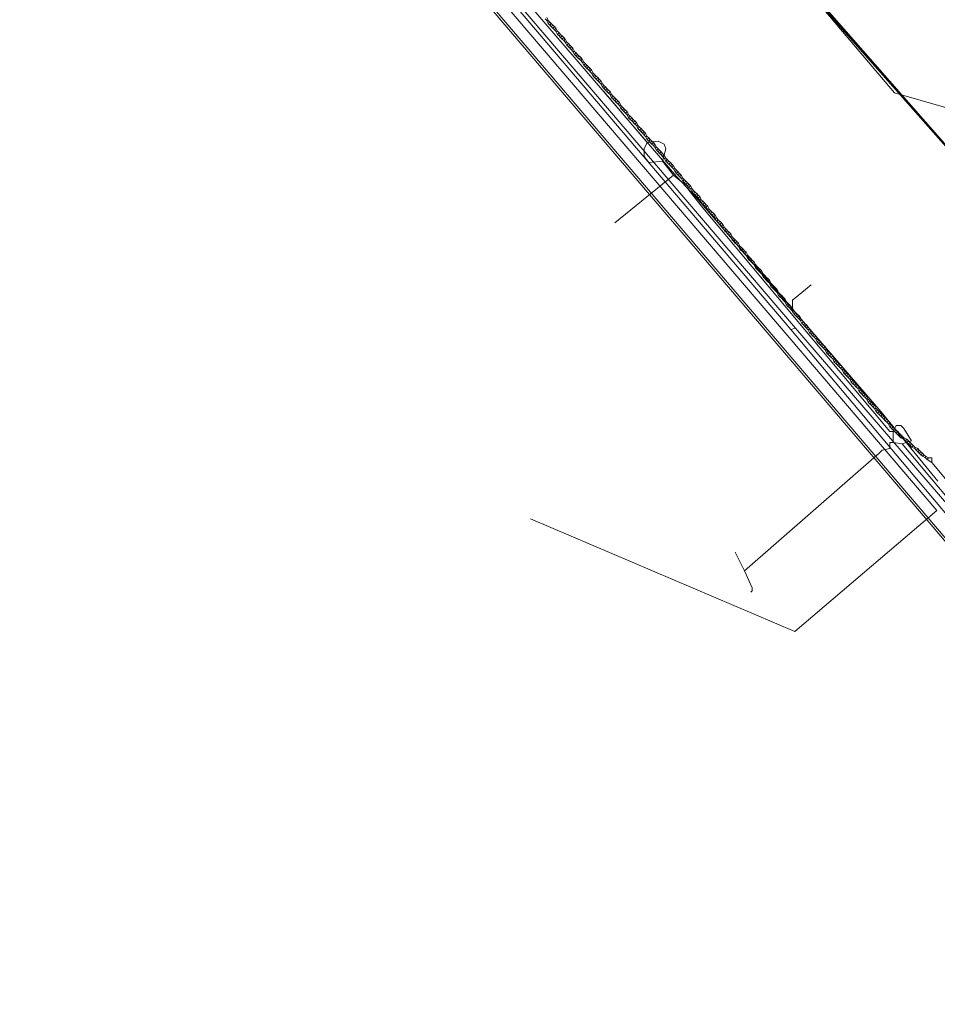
# Model space of a CAD drawing. Header units: metres. Extents: x 92810 to 93633, y 464687 to 465459.
# Tile 264 of 325: x 93338 to 93381, y 465331 to 465376. Entities that reach past the tile are written whole.
import ezdxf
from ezdxf.lldxf.tags import DXFTag

# ---------------------------------------------------------------- set-up
doc = ezdxf.new("R2010")
doc.units = ezdxf.units.M
for name, color, linetype, lineweight, transparency in [('B-OI-KL-DATA_BT NEDERLAND-G', 90, 'SI_B_DATA_BT_NEDERLAND', 18, 0.4), ('B-OI-KL-DATA_KPN-G', 90, 'SI_B_DATA_KPN', 18, 0.4), ('B-OI-KL-DATA_ZIGGO BV-G', 90, 'SI_B_DATA_ZIGGO', 18, 0.4), ('B-OI-KL-ET_LS_LIANDER-G', 190, 'SI_B_ET_LS_LIANDER', 18, 0.4), ('B-OI-KL-ET_MS_LIANDER-G', 130, 'SI_B_ET_MS_LIANDER', 18, 0.4), ('B-OI-KL-GAS_LD_LIANDER-G', 30, 'SI_B_GAS_LD_LIANDER', 18, 0.4), ('B-WE-KL-DATA-G', 90, 'KL-DATA-N', 18, 0.4), ('V-WE-KL-WARMTENET-G', 80, 'KL-WARMTENET-V', 18, 0.3)]:
    doc.layers.add(name, color=color, linetype=linetype, lineweight=lineweight, transparency=transparency)
doc.styles.get("Standard").update_dxf_attribs({"font": 'isocp.shx'})
tags = doc.linetypes.add('KL-DATA-N', pattern='A,4,-1,[101,NLCS.SHX,S=0.5,R=0,X=0,Y=0],-1,4,-1,["D",Standard,S=1,R=0,X=-0.25,Y=-0.5],-1.5', length=12.5).pattern_tags.tags
tags[18] = DXFTag(74, 10)
tags = doc.linetypes.add('KL-WARMTENET-V', pattern='A,3.5,[24,NLCS.SHX,S=0.5,R=0,X=0,Y=0],3.5,-1.5,["WN",Standard,S=1,R=0,X=-0.3,Y=-0.5],-3', length=11.5).pattern_tags.tags
tags[14] = DXFTag(74, 10)
doc.linetypes.add('SI_B_DATA_BT_NEDERLAND', pattern='A,5,-2,["BTN",Standard,S=1.5,R=0,X=-0.51,Y=-0.75],-7', length=14)
doc.linetypes.add('SI_B_DATA_KPN', pattern='A,5,-2,["KPN",Standard,S=1.5,R=0,X=-0.51,Y=-0.75],-8', length=15)
doc.linetypes.add('SI_B_DATA_ZIGGO', pattern='A,5,-2,["ZIGGO",Standard,S=1.5,R=0,X=-0.51,Y=-0.75],-9', length=16)
doc.linetypes.add('SI_B_ET_LS_LIANDER', pattern='A,5,-2,["LI-LS",Standard,S=1.5,R=0,X=-0.51,Y=-0.75],-10', length=17)
doc.linetypes.add('SI_B_ET_MS_LIANDER', pattern='A,5,-2,["LI-MS",Standard,S=1.5,R=0,X=-0.51,Y=-0.75],-10', length=17)
doc.linetypes.add('SI_B_GAS_LD_LIANDER', pattern='A,5,-2,["LI-G-LD",Standard,S=1.5,R=0,X=-0.51,Y=-0.75],-11', length=18)

msp = doc.modelspace()

# ---------------------------------------------------------------- linework, layer by layer
at = {"layer": 'B-OI-KL-DATA_BT NEDERLAND-G', "flags": 128}
msp.add_lwpolyline([(93329.159, 465432.2), (93347.8, 465409.3), (93378.81, 465372.69), (93383.75, 465371.27)], dxfattribs=at)
at = {"layer": 'B-OI-KL-DATA_KPN-G', "flags": 128}
for points in [[(93382.464, 465368.821), (93363.179, 465390.821), (93362.321, 465391.893), (93328.536, 465431.607)], [(93320.107, 465425.679), (93336.321, 465406.607), (93343.607, 465398.179), (93368.75, 465368.821), (93369.679, 465367.821), (93378.179, 465357.964), (93380.821, 465354.75)]]:
    msp.add_lwpolyline(points, dxfattribs=at)
at = {"layer": 'B-OI-KL-DATA_ZIGGO BV-G', "flags": 128}
for points in [[(93380.768, 465353.385), (93335.705, 465406.216)], [(93380.768, 465353.385), (93374.21, 465347.792)], [(93374.21, 465347.792), (93362, 465353)]]:
    msp.add_lwpolyline(points, dxfattribs=at)
at = {"layer": 'B-OI-KL-ET_LS_LIANDER-G'}
for p, q in [((93358.607, 465379.893), (93374.036, 465361.75)), ((93358.75, 465379.964), (93374.25, 465361.821)), ((93374.964, 465363.821), (93374.107, 465363.107)), ((93374.107, 465363.107), (93374.107, 465362.536)), ((93374.25, 465361.821), (93374.036, 465361.75)), ((93374.036, 465361.75), (93383.821, 465350.107)), ((93384.679, 465349.679), (93374.25, 465361.821))]:
    msp.add_line(p, q, dxfattribs=at)
at = {"layer": 'B-OI-KL-ET_MS_LIANDER-G', "flags": 128}
for points in [[(93362.679, 465376.107), (93362.75, 465376.036)], [(93362.75, 465376.179), (93362.821, 465376.036)], [(93362.75, 465376.036), (93362.821, 465376.036)], [(93362.75, 465376.036), (93362.821, 465375.893)], [(93362.821, 465376.036), (93362.893, 465375.964)], [(93362.893, 465375.964), (93362.821, 465375.893)], [(93362.821, 465375.893), (93362.893, 465375.821)], [(93362.893, 465375.964), (93362.964, 465375.893)], [(93362.964, 465375.893), (93362.893, 465375.821)], [(93362.893, 465375.821), (93362.964, 465375.75)], [(93362.964, 465375.893), (93363.036, 465375.821)], [(93363.036, 465375.821), (93362.964, 465375.75)], [(93362.964, 465375.75), (93363.036, 465375.679)], [(93363.036, 465375.821), (93363.107, 465375.75)], [(93363.107, 465375.75), (93363.036, 465375.679)], [(93363.036, 465375.679), (93363.107, 465375.607)], [(93363.107, 465375.75), (93363.179, 465375.679)], [(93363.179, 465375.679), (93363.107, 465375.607)], [(93363.107, 465375.607), (93363.179, 465375.536)], [(93363.179, 465375.679), (93363.25, 465375.536)], [(93363.179, 465375.536), (93363.25, 465375.536)], [(93363.179, 465375.536), (93363.25, 465375.393)], [(93363.25, 465375.536), (93363.321, 465375.464)], [(93363.321, 465375.464), (93363.25, 465375.393)], [(93363.25, 465375.393), (93363.321, 465375.321)], [(93363.321, 465375.464), (93363.393, 465375.393)], [(93363.393, 465375.393), (93363.321, 465375.321)], [(93363.321, 465375.321), (93363.393, 465375.25)], [(93363.393, 465375.393), (93363.464, 465375.321)], [(93363.464, 465375.321), (93363.393, 465375.25)], [(93363.393, 465375.25), (93363.464, 465375.179)], [(93363.464, 465375.321), (93363.536, 465375.25)], [(93363.536, 465375.25), (93363.464, 465375.179)], [(93363.464, 465375.179), (93363.536, 465375.107)], [(93363.536, 465375.25), (93363.607, 465375.179)], [(93363.607, 465375.179), (93363.536, 465375.107)], [(93363.536, 465375.107), (93363.607, 465375.036)], [(93363.607, 465375.179), (93363.679, 465375.036)], [(93363.607, 465375.036), (93363.679, 465375.036)], [(93363.607, 465375.036), (93363.679, 465374.893)], [(93363.679, 465375.036), (93363.75, 465374.964)], [(93363.75, 465374.964), (93363.679, 465374.893)], [(93363.679, 465374.893), (93363.821, 465374.75)], [(93363.75, 465374.964), (93363.821, 465374.893)], [(93363.821, 465374.893), (93363.75, 465374.821)], [(93363.821, 465374.893), (93363.893, 465374.821)], [(93363.893, 465374.821), (93363.821, 465374.75)], [(93363.821, 465374.75), (93363.893, 465374.679)], [(93363.893, 465374.821), (93363.964, 465374.75)], [(93363.964, 465374.75), (93363.893, 465374.679)], [(93363.893, 465374.679), (93363.964, 465374.607)], [(93363.964, 465374.75), (93364.036, 465374.607)], [(93363.964, 465374.607), (93364.036, 465374.607)], [(93363.964, 465374.607), (93364.036, 465374.464)], [(93364.036, 465374.607), (93364.107, 465374.536)], [(93364.107, 465374.536), (93364.036, 465374.464)], [(93364.036, 465374.464), (93364.107, 465374.393)], [(93364.107, 465374.536), (93364.179, 465374.464)], [(93364.179, 465374.464), (93364.107, 465374.393)], [(93364.107, 465374.393), (93364.179, 465374.321)], [(93364.179, 465374.464), (93364.321, 465374.321)], [(93364.25, 465374.393), (93364.179, 465374.321)], [(93364.179, 465374.321), (93364.321, 465374.179)], [(93364.321, 465374.321), (93364.25, 465374.25)], [(93364.321, 465374.321), (93364.393, 465374.25)], [(93364.393, 465374.25), (93364.321, 465374.179)], [(93364.321, 465374.179), (93364.393, 465374.107)], [(93364.393, 465374.25), (93364.464, 465374.107)], [(93364.393, 465374.107), (93364.464, 465374.107)], [(93364.393, 465374.107), (93364.464, 465373.964)], [(93364.464, 465374.107), (93364.536, 465374.036)], [(93364.536, 465374.036), (93364.464, 465373.964)], [(93364.464, 465373.964), (93364.536, 465373.893)], [(93364.536, 465374.036), (93364.607, 465373.964)], [(93364.607, 465373.964), (93364.536, 465373.893)], [(93364.536, 465373.893), (93364.607, 465373.821)], [(93364.607, 465373.964), (93364.679, 465373.893)], [(93364.679, 465373.893), (93364.607, 465373.821)], [(93364.607, 465373.821), (93364.679, 465373.75)], [(93364.679, 465373.893), (93364.821, 465373.75)], [(93364.75, 465373.821), (93364.679, 465373.75)], [(93364.679, 465373.75), (93364.821, 465373.607)], [(93364.821, 465373.75), (93364.75, 465373.679)], [(93364.821, 465373.75), (93364.893, 465373.607)], [(93364.821, 465373.607), (93364.893, 465373.607)], [(93364.821, 465373.607), (93364.893, 465373.464)], [(93364.893, 465373.607), (93364.964, 465373.536)], [(93364.964, 465373.536), (93364.893, 465373.464)], [(93364.893, 465373.464), (93364.964, 465373.393)], [(93364.964, 465373.536), (93365.036, 465373.464)], [(93365.036, 465373.464), (93364.964, 465373.393)], [(93364.964, 465373.393), (93365.036, 465373.321)], [(93365.036, 465373.464), (93365.107, 465373.393)], [(93365.107, 465373.393), (93365.036, 465373.321)], [(93365.036, 465373.321), (93365.107, 465373.25)], [(93365.107, 465373.393), (93365.179, 465373.321)], [(93365.179, 465373.321), (93365.107, 465373.25)], [(93365.179, 465373.321), (93365.25, 465373.25)], [(93365.107, 465373.25), (93365.179, 465373.179)], [(93365.25, 465373.25), (93365.179, 465373.179)], [(93365.179, 465373.179), (93365.25, 465373.107)], [(93365.25, 465373.25), (93365.321, 465373.107)], [(93365.25, 465373.107), (93365.321, 465373.107)], [(93365.25, 465373.107), (93365.321, 465372.964)], [(93365.321, 465373.107), (93365.393, 465373.036)], [(93365.393, 465373.036), (93365.321, 465372.964)], [(93365.321, 465372.964), (93365.393, 465372.893)], [(93365.393, 465373.036), (93365.464, 465372.964)], [(93365.464, 465372.964), (93365.393, 465372.893)], [(93365.393, 465372.893), (93365.464, 465372.821)], [(93365.464, 465372.964), (93365.536, 465372.893)], [(93365.536, 465372.893), (93365.464, 465372.821)], [(93365.464, 465372.821), (93365.536, 465372.75)], [(93365.536, 465372.893), (93365.607, 465372.821)], [(93365.607, 465372.821), (93365.536, 465372.75)], [(93365.607, 465372.821), (93365.679, 465372.75)], [(93365.536, 465372.75), (93365.607, 465372.679)], [(93365.679, 465372.75), (93365.607, 465372.679)], [(93365.607, 465372.679), (93365.679, 465372.607)], [(93365.679, 465372.75), (93365.75, 465372.607)], [(93365.679, 465372.607), (93365.75, 465372.607)], [(93365.679, 465372.607), (93365.75, 465372.464)], [(93365.75, 465372.607), (93365.821, 465372.536)], [(93365.821, 465372.536), (93365.75, 465372.464)], [(93365.75, 465372.464), (93365.821, 465372.393)], [(93365.821, 465372.536), (93365.893, 465372.464)], [(93365.893, 465372.464), (93365.821, 465372.393)], [(93365.821, 465372.393), (93365.893, 465372.321)], [(93365.893, 465372.464), (93365.964, 465372.393)], [(93365.964, 465372.393), (93365.893, 465372.321)], [(93365.964, 465372.393), (93366.036, 465372.321)], [(93365.893, 465372.321), (93365.964, 465372.25)], [(93366.036, 465372.321), (93365.964, 465372.25)], [(93365.964, 465372.25), (93366.036, 465372.179)], [(93366.036, 465372.321), (93366.107, 465372.25)], [(93366.107, 465372.25), (93366.036, 465372.179)], [(93366.036, 465372.179), (93366.107, 465372.107)], [(93366.107, 465372.25), (93366.179, 465372.107)], [(93366.107, 465372.107), (93366.179, 465372.107)], [(93366.107, 465372.107), (93366.179, 465371.964)], [(93366.179, 465372.107), (93366.25, 465372.036)], [(93366.25, 465372.036), (93366.179, 465371.964)], [(93366.179, 465371.964), (93366.321, 465371.821)], [(93366.25, 465372.036), (93366.321, 465371.964)], [(93366.321, 465371.964), (93366.25, 465371.893)], [(93366.321, 465371.964), (93366.393, 465371.893)], [(93366.393, 465371.893), (93366.321, 465371.821)], [(93366.393, 465371.893), (93366.464, 465371.821)], [(93366.321, 465371.821), (93366.393, 465371.75)], [(93366.464, 465371.821), (93366.393, 465371.75)], [(93366.393, 465371.75), (93366.464, 465371.679)], [(93366.464, 465371.821), (93366.536, 465371.679)], [(93366.464, 465371.679), (93366.536, 465371.679)], [(93366.464, 465371.679), (93366.536, 465371.536)], [(93366.536, 465371.679), (93366.607, 465371.607)], [(93366.607, 465371.607), (93366.536, 465371.536)], [(93366.536, 465371.536), (93366.607, 465371.464)], [(93366.607, 465371.607), (93366.679, 465371.536)], [(93366.679, 465371.536), (93366.607, 465371.464)], [(93366.607, 465371.464), (93366.679, 465371.393)], [(93366.679, 465371.536), (93366.75, 465371.464)], [(93366.75, 465371.464), (93366.679, 465371.393)], [(93366.75, 465371.464), (93366.821, 465371.393)], [(93366.679, 465371.393), (93366.821, 465371.25)], [(93366.821, 465371.393), (93366.75, 465371.321)], [(93366.821, 465371.393), (93366.893, 465371.321)], [(93366.893, 465371.321), (93366.821, 465371.25)], [(93366.821, 465371.25), (93366.893, 465371.179)], [(93366.893, 465371.321), (93366.964, 465371.179)], [(93366.893, 465371.179), (93366.964, 465371.179)], [(93366.893, 465371.179), (93366.964, 465371.036)], [(93366.964, 465371.179), (93367.036, 465371.107)], [(93367.036, 465371.107), (93366.964, 465371.036)], [(93366.964, 465371.036), (93367.036, 465370.964)], [(93367.036, 465371.107), (93367.107, 465371.036)], [(93367.107, 465371.036), (93367.036, 465370.964)], [(93367.107, 465371.036), (93367.179, 465370.964)], [(93367.036, 465370.964), (93367.107, 465370.893)], [(93367.179, 465370.964), (93367.107, 465370.893)], [(93367.107, 465370.893), (93367.179, 465370.821)], [(93367.179, 465370.964), (93367.321, 465370.821)], [(93367.25, 465370.893), (93367.179, 465370.821)], [(93367.179, 465370.821), (93367.321, 465370.679)], [(93367.321, 465370.821), (93367.25, 465370.75)], [(93367.321, 465370.821), (93367.393, 465370.679)], [(93367.321, 465370.679), (93367.393, 465370.679)], [(93367.321, 465370.679), (93367.393, 465370.536)], [(93367.393, 465370.679), (93367.464, 465370.607)], [(93367.464, 465370.607), (93367.393, 465370.536)], [(93367.393, 465370.536), (93367.464, 465370.464)], [(93367.464, 465370.607), (93367.536, 465370.536)], [(93367.536, 465370.536), (93367.464, 465370.464)], [(93367.536, 465370.536), (93367.607, 465370.464)], [(93367.464, 465370.464), (93367.536, 465370.393)], [(93367.607, 465370.464), (93367.536, 465370.393)], [(93367.536, 465370.393), (93367.607, 465370.321)], [(93367.607, 465370.464), (93367.679, 465370.393)], [(93367.679, 465370.393), (93367.607, 465370.321)], [(93367.607, 465370.321), (93367.679, 465370.25)], [(93367.679, 465370.393), (93367.75, 465370.321)], [(93367.75, 465370.321), (93367.679, 465370.25)], [(93367.679, 465370.25), (93367.75, 465370.179)], [(93367.75, 465370.321), (93367.821, 465370.179)], [(93367.75, 465370.179), (93367.821, 465370.179)], [(93367.75, 465370.179), (93367.821, 465370.036)], [(93367.821, 465370.179), (93367.893, 465370.107)], [(93367.893, 465370.107), (93367.821, 465370.036)], [(93367.893, 465370.107), (93367.964, 465370.036)], [(93367.821, 465370.036), (93367.893, 465369.964)], [(93367.964, 465370.036), (93367.893, 465369.964)], [(93367.893, 465369.964), (93367.964, 465369.893)], [(93367.964, 465370.036), (93368.036, 465369.964)], [(93368.036, 465369.964), (93367.964, 465369.893)], [(93367.964, 465369.893), (93368.036, 465369.821)], [(93368.036, 465369.964), (93368.107, 465369.893)], [(93368.107, 465369.893), (93368.036, 465369.821)], [(93368.036, 465369.821), (93368.107, 465369.75)], [(93368.107, 465369.893), (93368.179, 465369.821)], [(93368.179, 465369.821), (93368.107, 465369.75)], [(93368.107, 465369.75), (93368.179, 465369.679)], [(93368.179, 465369.821), (93368.25, 465369.679)], [(93368.179, 465369.679), (93368.25, 465369.679)], [(93368.179, 465369.679), (93368.25, 465369.536)], [(93368.25, 465369.679), (93368.321, 465369.607)], [(93368.321, 465369.607), (93368.25, 465369.536)], [(93368.25, 465369.536), (93368.321, 465369.464)], [(93368.321, 465369.607), (93368.393, 465369.536)], [(93368.393, 465369.536), (93368.321, 465369.464)], [(93368.321, 465369.464), (93368.393, 465369.393)], [(93368.393, 465369.536), (93368.464, 465369.464)], [(93368.464, 465369.464), (93368.393, 465369.393)], [(93368.393, 465369.393), (93368.464, 465369.321)], [(93368.464, 465369.464), (93368.536, 465369.393)], [(93368.536, 465369.393), (93368.464, 465369.321)], [(93368.464, 465369.321), (93368.536, 465369.25)], [(93368.536, 465369.393), (93368.607, 465369.321)], [(93368.607, 465369.321), (93368.536, 465369.25)], [(93368.536, 465369.25), (93368.607, 465369.179)], [(93368.607, 465369.321), (93368.679, 465369.179)], [(93368.607, 465369.179), (93368.679, 465369.179)], [(93368.607, 465369.179), (93368.679, 465369.036)], [(93368.679, 465369.179), (93368.821, 465369.036)], [(93368.75, 465369.107), (93368.679, 465369.036)], [(93368.679, 465369.036), (93368.75, 465368.964)], [(93368.821, 465369.036), (93368.75, 465368.964)], [(93368.75, 465368.964), (93368.821, 465368.893)], [(93368.821, 465369.036), (93368.893, 465368.964)], [(93368.893, 465368.964), (93368.821, 465368.893)], [(93368.821, 465368.893), (93368.893, 465368.821)], [(93368.893, 465368.964), (93368.964, 465368.893)], [(93368.964, 465368.893), (93368.893, 465368.821)], [(93368.893, 465368.821), (93368.964, 465368.75)], [(93368.964, 465368.893), (93369.036, 465368.75)], [(93368.964, 465368.75), (93369.036, 465368.75)], [(93368.964, 465368.75), (93369.036, 465368.607)], [(93369.036, 465368.75), (93369.107, 465368.679)], [(93369.107, 465368.679), (93369.036, 465368.607)], [(93369.036, 465368.607), (93369.107, 465368.536)], [(93369.107, 465368.679), (93369.179, 465368.607)], [(93369.179, 465368.607), (93369.107, 465368.536)], [(93369.107, 465368.536), (93369.179, 465368.464)], [(93369.179, 465368.607), (93369.25, 465368.536)], [(93369.25, 465368.536), (93369.179, 465368.464)], [(93369.179, 465368.464), (93369.321, 465368.321)], [(93369.25, 465368.536), (93369.321, 465368.464)], [(93369.321, 465368.464), (93369.25, 465368.393)], [(93369.321, 465368.464), (93369.393, 465368.393)], [(93369.393, 465368.393), (93369.321, 465368.321)], [(93369.321, 465368.321), (93369.393, 465368.25)], [(93369.393, 465368.393), (93369.464, 465368.25)], [(93369.393, 465368.25), (93369.464, 465368.25)], [(93369.393, 465368.25), (93369.464, 465368.107)], [(93369.464, 465368.25), (93369.536, 465368.179)], [(93369.536, 465368.179), (93369.464, 465368.107)], [(93369.464, 465368.107), (93369.536, 465368.036)], [(93369.536, 465368.179), (93369.607, 465368.107)], [(93369.607, 465368.107), (93369.536, 465368.036)], [(93369.536, 465368.036), (93369.607, 465367.964)], [(93369.607, 465368.107), (93369.679, 465368.036)], [(93369.679, 465368.036), (93369.607, 465367.964)], [(93369.607, 465367.964), (93369.679, 465367.893)], [(93369.679, 465368.036), (93369.75, 465367.964)], [(93369.75, 465367.964), (93369.679, 465367.893)], [(93369.679, 465367.893), (93369.821, 465367.75)], [(93369.75, 465367.964), (93369.821, 465367.893)], [(93369.821, 465367.893), (93369.75, 465367.821)], [(93369.821, 465367.893), (93369.893, 465367.75)], [(93369.821, 465367.75), (93369.893, 465367.75)], [(93369.821, 465367.75), (93369.893, 465367.607)], [(93369.893, 465367.75), (93369.964, 465367.679)], [(93369.964, 465367.679), (93369.893, 465367.607)], [(93369.893, 465367.607), (93369.964, 465367.536)], [(93369.964, 465367.679), (93370.036, 465367.607)], [(93370.036, 465367.607), (93369.964, 465367.536)], [(93369.964, 465367.536), (93370.036, 465367.464)], [(93370.036, 465367.607), (93370.107, 465367.536)], [(93370.107, 465367.536), (93370.036, 465367.464)], [(93370.036, 465367.464), (93370.107, 465367.393)], [(93370.107, 465367.536), (93370.179, 465367.464)], [(93370.179, 465367.464), (93370.107, 465367.393)], [(93370.107, 465367.393), (93370.179, 465367.321)], [(93370.179, 465367.464), (93370.25, 465367.321)], [(93370.179, 465367.321), (93370.25, 465367.321)], [(93370.179, 465367.321), (93370.25, 465367.179)], [(93370.25, 465367.321), (93370.321, 465367.25)], [(93370.321, 465367.25), (93370.25, 465367.179)], [(93370.25, 465367.179), (93370.321, 465367.107)], [(93370.321, 465367.25), (93370.393, 465367.179)], [(93370.393, 465367.179), (93370.321, 465367.107)], [(93370.321, 465367.107), (93370.393, 465367.036)], [(93370.393, 465367.179), (93370.464, 465367.107)], [(93370.464, 465367.107), (93370.393, 465367.036)], [(93370.393, 465367.036), (93370.464, 465366.964)], [(93370.464, 465367.107), (93370.536, 465367.036)], [(93370.536, 465367.036), (93370.464, 465366.964)], [(93370.464, 465366.964), (93370.536, 465366.893)], [(93370.536, 465367.036), (93370.607, 465366.893)], [(93370.536, 465366.893), (93370.607, 465366.893)], [(93370.536, 465366.893), (93370.607, 465366.75)], [(93370.607, 465366.893), (93370.679, 465366.821)], [(93370.679, 465366.821), (93370.607, 465366.75)], [(93370.607, 465366.75), (93370.679, 465366.679)], [(93370.679, 465366.821), (93370.821, 465366.679)], [(93370.75, 465366.75), (93370.679, 465366.679)], [(93370.679, 465366.679), (93370.821, 465366.536)], [(93370.821, 465366.679), (93370.75, 465366.607)], [(93370.821, 465366.679), (93370.893, 465366.607)], [(93370.893, 465366.607), (93370.821, 465366.536)], [(93370.821, 465366.536), (93370.893, 465366.464)], [(93370.893, 465366.607), (93370.964, 465366.464)], [(93370.893, 465366.464), (93370.964, 465366.464)], [(93370.893, 465366.464), (93370.964, 465366.321)], [(93370.964, 465366.464), (93371.036, 465366.393)], [(93371.036, 465366.393), (93370.964, 465366.321)], [(93370.964, 465366.321), (93371.036, 465366.25)], [(93371.036, 465366.393), (93371.107, 465366.321)], [(93371.107, 465366.321), (93371.036, 465366.25)], [(93371.036, 465366.25), (93371.107, 465366.179)], [(93371.107, 465366.321), (93371.179, 465366.25)], [(93371.179, 465366.25), (93371.107, 465366.179)], [(93371.107, 465366.179), (93371.179, 465366.107)], [(93371.179, 465366.25), (93371.25, 465366.179)], [(93371.25, 465366.179), (93371.179, 465366.107)], [(93371.179, 465366.107), (93371.25, 465366.036)], [(93371.25, 465366.179), (93371.321, 465366.036)], [(93371.25, 465366.036), (93371.321, 465366.036)], [(93371.25, 465366.036), (93371.321, 465365.893)], [(93371.321, 465366.036), (93371.393, 465365.964)], [(93371.393, 465365.964), (93371.321, 465365.893)], [(93371.321, 465365.893), (93371.393, 465365.821)], [(93371.393, 465365.964), (93371.464, 465365.893)], [(93371.464, 465365.893), (93371.393, 465365.821)], [(93371.393, 465365.821), (93371.464, 465365.75)], [(93371.464, 465365.893), (93371.536, 465365.821)], [(93371.536, 465365.821), (93371.464, 465365.75)], [(93371.464, 465365.75), (93371.536, 465365.679)], [(93371.536, 465365.821), (93371.607, 465365.75)], [(93371.607, 465365.75), (93371.536, 465365.679)], [(93371.536, 465365.679), (93371.607, 465365.607)], [(93371.607, 465365.75), (93371.679, 465365.607)], [(93371.607, 465365.607), (93371.679, 465365.607)], [(93371.607, 465365.607), (93371.679, 465365.464)], [(93371.679, 465365.607), (93371.75, 465365.536)], [(93371.75, 465365.536), (93371.679, 465365.464)], [(93371.75, 465365.536), (93371.821, 465365.464)], [(93371.679, 465365.464), (93371.821, 465365.321)], [(93371.821, 465365.464), (93371.75, 465365.393)], [(93371.821, 465365.464), (93371.893, 465365.393)], [(93371.893, 465365.393), (93371.821, 465365.321)], [(93371.821, 465365.321), (93371.893, 465365.25)], [(93371.893, 465365.393), (93371.964, 465365.321)], [(93371.964, 465365.321), (93371.893, 465365.25)], [(93371.893, 465365.25), (93371.964, 465365.179)], [(93371.964, 465365.321), (93372.036, 465365.179)], [(93371.964, 465365.179), (93372.036, 465365.179)], [(93371.964, 465365.179), (93372.036, 465365.036)], [(93372.036, 465365.179), (93372.107, 465365.107)], [(93372.107, 465365.107), (93372.036, 465365.036)], [(93372.107, 465365.107), (93372.179, 465365.036)], [(93372.036, 465365.036), (93372.107, 465364.964)], [(93372.179, 465365.036), (93372.107, 465364.964)], [(93372.107, 465364.964), (93372.179, 465364.893)], [(93372.179, 465365.036), (93372.25, 465364.964)], [(93372.25, 465364.964), (93372.179, 465364.893)], [(93372.179, 465364.893), (93372.321, 465364.75)], [(93372.25, 465364.964), (93372.321, 465364.893)], [(93372.321, 465364.893), (93372.25, 465364.821)], [(93372.321, 465364.893), (93372.393, 465364.75)], [(93372.321, 465364.75), (93372.393, 465364.75)], [(93372.321, 465364.75), (93372.393, 465364.607)], [(93372.393, 465364.75), (93372.464, 465364.679)], [(93372.464, 465364.679), (93372.393, 465364.607)], [(93372.393, 465364.607), (93372.464, 465364.536)], [(93372.464, 465364.679), (93372.536, 465364.607)], [(93372.536, 465364.607), (93372.464, 465364.536)], [(93372.536, 465364.607), (93372.607, 465364.536)], [(93372.464, 465364.536), (93372.536, 465364.464)], [(93372.607, 465364.536), (93372.536, 465364.464)], [(93372.536, 465364.464), (93372.607, 465364.393)], [(93372.607, 465364.536), (93372.679, 465364.464)], [(93372.679, 465364.464), (93372.607, 465364.393)], [(93372.607, 465364.393), (93372.679, 465364.321)], [(93372.679, 465364.464), (93372.75, 465364.321)], [(93372.679, 465364.321), (93372.75, 465364.321)], [(93372.679, 465364.321), (93372.75, 465364.179)], [(93372.75, 465364.321), (93372.821, 465364.25)], [(93372.821, 465364.25), (93372.75, 465364.179)], [(93372.75, 465364.179), (93372.821, 465364.107)], [(93372.821, 465364.25), (93372.893, 465364.179)], [(93372.893, 465364.179), (93372.821, 465364.107)], [(93372.893, 465364.179), (93372.964, 465364.107)], [(93372.821, 465364.107), (93372.893, 465364.036)], [(93372.964, 465364.107), (93372.893, 465364.036)], [(93372.893, 465364.036), (93372.964, 465363.964)], [(93372.964, 465364.107), (93373.036, 465364.036)], [(93373.036, 465364.036), (93372.964, 465363.964)], [(93372.964, 465363.964), (93373.036, 465363.893)], [(93373.036, 465364.036), (93373.107, 465363.893)], [(93373.036, 465363.893), (93373.107, 465363.893)], [(93373.036, 465363.893), (93373.107, 465363.75)], [(93373.107, 465363.893), (93373.179, 465363.821)], [(93373.179, 465363.821), (93373.107, 465363.75)], [(93373.107, 465363.75), (93373.179, 465363.679)], [(93373.179, 465363.821), (93373.321, 465363.679)], [(93373.25, 465363.75), (93373.179, 465363.679)], [(93373.179, 465363.679), (93373.321, 465363.536)], [(93373.321, 465363.679), (93373.25, 465363.607)], [(93373.321, 465363.679), (93373.393, 465363.607)], [(93373.393, 465363.607), (93373.321, 465363.536)], [(93373.321, 465363.536), (93373.393, 465363.464)], [(93373.393, 465363.607), (93373.464, 465363.464)], [(93373.393, 465363.464), (93373.464, 465363.464)], [(93373.393, 465363.464), (93373.464, 465363.321)], [(93373.464, 465363.464), (93373.536, 465363.393)], [(93373.536, 465363.393), (93373.464, 465363.321)], [(93373.464, 465363.321), (93373.536, 465363.25)], [(93373.536, 465363.393), (93373.607, 465363.321)], [(93373.607, 465363.321), (93373.536, 465363.25)], [(93373.536, 465363.25), (93373.607, 465363.179)], [(93373.607, 465363.321), (93373.679, 465363.25)], [(93373.679, 465363.25), (93373.607, 465363.179)], [(93373.679, 465363.25), (93373.75, 465363.179)], [(93373.607, 465363.179), (93373.679, 465363.107)], [(93373.75, 465363.179), (93373.679, 465363.107)], [(93373.679, 465363.107), (93373.75, 465363.036)], [(93373.75, 465363.179), (93373.821, 465363.036)], [(93373.75, 465363.036), (93373.821, 465363.036)], [(93373.75, 465363.036), (93373.821, 465362.893)], [(93373.821, 465363.036), (93373.893, 465362.964)], [(93373.893, 465362.964), (93373.821, 465362.893)], [(93373.821, 465362.893), (93373.893, 465362.821)], [(93373.893, 465362.964), (93373.964, 465362.893)], [(93373.964, 465362.893), (93373.893, 465362.821)], [(93373.893, 465362.821), (93373.964, 465362.75)], [(93373.964, 465362.893), (93374.036, 465362.821)], [(93374.036, 465362.821), (93373.964, 465362.75)], [(93374.036, 465362.821), (93374.107, 465362.75)], [(93373.964, 465362.75), (93374.036, 465362.679)], [(93374.107, 465362.75), (93374.036, 465362.679)], [(93374.036, 465362.679), (93374.107, 465362.607)], [(93374.107, 465362.75), (93374.179, 465362.607)], [(93374.107, 465362.607), (93374.179, 465362.607)], [(93374.107, 465362.607), (93374.179, 465362.464)], [(93374.179, 465362.607), (93374.25, 465362.536)], [(93374.25, 465362.536), (93374.179, 465362.464)], [(93374.179, 465362.464), (93374.321, 465362.321)], [(93374.25, 465362.536), (93374.321, 465362.464)], [(93374.321, 465362.464), (93374.25, 465362.393)], [(93374.321, 465362.464), (93374.393, 465362.393)], [(93374.393, 465362.393), (93374.321, 465362.321)], [(93374.393, 465362.393), (93374.464, 465362.321)], [(93374.321, 465362.321), (93374.393, 465362.25)], [(93374.464, 465362.321), (93374.393, 465362.25)], [(93374.393, 465362.25), (93374.464, 465362.179)], [(93374.464, 465362.321), (93374.536, 465362.179)], [(93374.464, 465362.179), (93374.536, 465362.179)], [(93374.464, 465362.179), (93374.536, 465362.036)], [(93374.536, 465362.179), (93374.607, 465362.107)], [(93374.607, 465362.107), (93374.536, 465362.036)], [(93374.536, 465362.036), (93374.607, 465361.964)], [(93374.607, 465362.107), (93374.679, 465362.036)], [(93374.679, 465362.036), (93374.607, 465361.964)], [(93374.607, 465361.964), (93374.679, 465361.893)], [(93374.679, 465362.036), (93374.75, 465361.964)], [(93374.75, 465361.964), (93374.679, 465361.893)], [(93374.679, 465361.893), (93374.821, 465361.75)], [(93374.75, 465361.964), (93374.821, 465361.893)], [(93374.821, 465361.893), (93374.75, 465361.821)], [(93374.821, 465361.893), (93374.893, 465361.75)], [(93374.821, 465361.75), (93374.893, 465361.75)], [(93374.821, 465361.75), (93374.893, 465361.607)], [(93374.893, 465361.75), (93374.964, 465361.679)], [(93374.964, 465361.679), (93374.893, 465361.607)], [(93374.893, 465361.607), (93374.964, 465361.536)], [(93374.964, 465361.679), (93375.036, 465361.607)], [(93375.036, 465361.607), (93374.964, 465361.536)], [(93374.964, 465361.536), (93375.036, 465361.464)], [(93375.036, 465361.607), (93375.107, 465361.536)], [(93375.107, 465361.536), (93375.036, 465361.464)], [(93375.036, 465361.464), (93375.107, 465361.393)], [(93375.107, 465361.536), (93375.179, 465361.464)], [(93375.179, 465361.464), (93375.107, 465361.393)], [(93375.179, 465361.464), (93375.25, 465361.321)], [(93375.107, 465361.393), (93375.179, 465361.321)], [(93375.179, 465361.321), (93375.25, 465361.321)], [(93375.179, 465361.321), (93375.25, 465361.179)], [(93375.25, 465361.321), (93375.321, 465361.25)], [(93375.321, 465361.25), (93375.25, 465361.179)], [(93375.25, 465361.179), (93375.321, 465361.107)], [(93375.321, 465361.25), (93375.393, 465361.179)], [(93375.393, 465361.179), (93375.321, 465361.107)], [(93375.321, 465361.107), (93375.393, 465361.036)], [(93375.393, 465361.179), (93375.464, 465361.107)], [(93375.464, 465361.107), (93375.393, 465361.036)], [(93375.393, 465361.036), (93375.464, 465360.964)], [(93375.464, 465361.107), (93375.536, 465361.036)], [(93375.536, 465361.036), (93375.464, 465360.964)], [(93375.536, 465361.036), (93375.607, 465360.964)], [(93375.464, 465360.964), (93375.536, 465360.893)], [(93375.607, 465360.964), (93375.536, 465360.893)], [(93375.536, 465360.893), (93375.607, 465360.821)], [(93375.607, 465360.964), (93375.679, 465360.821)], [(93375.607, 465360.821), (93375.679, 465360.821)], [(93375.607, 465360.821), (93375.679, 465360.679)], [(93375.679, 465360.821), (93375.821, 465360.679)], [(93375.75, 465360.75), (93375.679, 465360.679)], [(93375.679, 465360.679), (93375.821, 465360.536)], [(93375.821, 465360.679), (93375.75, 465360.607)], [(93375.821, 465360.679), (93375.893, 465360.607)], [(93375.893, 465360.607), (93375.821, 465360.536)], [(93375.821, 465360.536), (93375.893, 465360.464)], [(93375.893, 465360.607), (93375.964, 465360.536)], [(93375.964, 465360.536), (93375.893, 465360.464)], [(93375.964, 465360.536), (93376.036, 465360.393)], [(93375.893, 465360.464), (93375.964, 465360.393)], [(93375.964, 465360.393), (93376.036, 465360.393)], [(93375.964, 465360.393), (93376.036, 465360.25)], [(93376.036, 465360.393), (93376.107, 465360.321)], [(93376.107, 465360.321), (93376.036, 465360.25)], [(93376.036, 465360.25), (93376.107, 465360.179)], [(93376.107, 465360.321), (93376.179, 465360.25)], [(93376.179, 465360.25), (93376.107, 465360.179)], [(93376.107, 465360.179), (93376.179, 465360.107)], [(93376.179, 465360.25), (93376.321, 465360.107)], [(93376.25, 465360.179), (93376.179, 465360.107)], [(93376.179, 465360.107), (93376.25, 465360.036)], [(93376.321, 465360.107), (93376.25, 465360.036)], [(93376.321, 465360.107), (93376.393, 465360.036)], [(93376.25, 465360.036), (93376.321, 465359.964)], [(93376.393, 465360.036), (93376.321, 465359.964)], [(93376.321, 465359.964), (93376.393, 465359.893)], [(93376.393, 465360.036), (93376.464, 465359.893)], [(93376.393, 465359.893), (93376.464, 465359.893)], [(93376.393, 465359.893), (93376.464, 465359.75)], [(93376.464, 465359.893), (93376.536, 465359.821)], [(93376.536, 465359.821), (93376.464, 465359.75)], [(93376.464, 465359.75), (93376.536, 465359.679)], [(93376.536, 465359.821), (93376.607, 465359.75)], [(93376.607, 465359.75), (93376.536, 465359.679)], [(93376.536, 465359.679), (93376.607, 465359.607)], [(93376.607, 465359.75), (93376.679, 465359.679)], [(93376.679, 465359.679), (93376.607, 465359.607)], [(93376.607, 465359.607), (93376.679, 465359.536)], [(93376.679, 465359.679), (93376.75, 465359.607)], [(93376.75, 465359.607), (93376.679, 465359.536)], [(93376.75, 465359.607), (93376.821, 465359.464)], [(93376.679, 465359.536), (93376.75, 465359.464)], [(93376.75, 465359.464), (93376.821, 465359.464)], [(93376.75, 465359.464), (93376.821, 465359.321)], [(93376.821, 465359.464), (93376.893, 465359.393)], [(93376.893, 465359.393), (93376.821, 465359.321)], [(93376.821, 465359.321), (93376.893, 465359.25)], [(93376.893, 465359.393), (93376.964, 465359.321)], [(93376.964, 465359.321), (93376.893, 465359.25)], [(93376.893, 465359.25), (93376.964, 465359.179)], [(93376.964, 465359.321), (93377.036, 465359.25)], [(93377.036, 465359.25), (93376.964, 465359.179)], [(93376.964, 465359.179), (93377.036, 465359.107)], [(93377.036, 465359.25), (93377.107, 465359.179)], [(93377.107, 465359.179), (93377.036, 465359.107)], [(93377.107, 465359.179), (93377.179, 465359.036)], [(93377.036, 465359.107), (93377.107, 465359.036)], [(93377.107, 465359.036), (93377.179, 465359.036)], [(93377.107, 465359.036), (93377.179, 465358.893)], [(93377.179, 465359.036), (93377.25, 465358.964)], [(93377.25, 465358.964), (93377.179, 465358.893)], [(93377.179, 465358.893), (93377.321, 465358.75)], [(93377.25, 465358.964), (93377.321, 465358.893)], [(93377.321, 465358.893), (93377.25, 465358.821)], [(93377.321, 465358.893), (93377.393, 465358.821)], [(93377.393, 465358.821), (93377.321, 465358.75)], [(93377.321, 465358.75), (93377.393, 465358.679)], [(93377.393, 465358.821), (93377.464, 465358.75)], [(93377.464, 465358.75), (93377.393, 465358.679)], [(93377.464, 465358.75), (93377.536, 465358.679)], [(93377.393, 465358.679), (93377.464, 465358.607)], [(93377.536, 465358.679), (93377.464, 465358.607)], [(93377.464, 465358.607), (93377.536, 465358.536)], [(93377.536, 465358.679), (93377.607, 465358.536)], [(93377.536, 465358.536), (93377.607, 465358.536)], [(93377.536, 465358.536), (93377.607, 465358.393)], [(93377.607, 465358.536), (93377.679, 465358.464)], [(93377.679, 465358.464), (93377.607, 465358.393)], [(93377.607, 465358.393), (93377.679, 465358.321)], [(93377.679, 465358.464), (93377.821, 465358.321)], [(93377.75, 465358.393), (93377.679, 465358.321)], [(93377.679, 465358.321), (93377.821, 465358.179)], [(93377.821, 465358.321), (93377.75, 465358.25)], [(93377.821, 465358.321), (93377.893, 465358.25)], [(93377.893, 465358.25), (93377.821, 465358.179)], [(93377.893, 465358.25), (93377.964, 465358.107)], [(93377.821, 465358.179), (93377.893, 465358.107)], [(93377.893, 465358.107), (93377.964, 465358.107)], [(93377.893, 465358.107), (93377.964, 465357.964)], [(93377.964, 465358.107), (93378.036, 465358.036)], [(93378.036, 465358.036), (93377.964, 465357.964)], [(93377.964, 465357.964), (93378.036, 465357.893)], [(93378.036, 465358.036), (93378.107, 465357.964)], [(93378.107, 465357.964), (93378.036, 465357.893)], [(93378.036, 465357.893), (93378.107, 465357.821)], [(93378.107, 465357.964), (93378.179, 465357.893)], [(93378.179, 465357.893), (93378.107, 465357.821)], [(93378.107, 465357.821), (93378.179, 465357.75)], [(93378.179, 465357.893), (93378.321, 465357.75)], [(93378.25, 465357.821), (93378.179, 465357.75)], [(93378.179, 465357.75), (93378.321, 465357.607)], [(93378.321, 465357.75), (93378.25, 465357.679)], [(93378.321, 465357.75), (93378.393, 465357.679)], [(93378.393, 465357.679), (93378.321, 465357.607)], [(93378.321, 465357.607), (93378.393, 465357.536)], [(93378.393, 465357.679), (93378.464, 465357.607)], [(93378.464, 465357.607), (93378.393, 465357.536)], [(93378.393, 465357.536), (93378.464, 465357.464)], [(93378.464, 465357.607), (93378.536, 465357.536)], [(93378.536, 465357.536), (93378.464, 465357.464)], [(93378.464, 465357.464), (93378.536, 465357.393)], [(93378.536, 465357.536), (93378.607, 465357.393)], [(93378.536, 465357.393), (93378.607, 465357.393)], [(93378.536, 465357.393), (93378.607, 465357.25)], [(93378.607, 465357.393), (93378.679, 465357.321)], [(93378.679, 465357.321), (93378.607, 465357.25)], [(93378.607, 465357.25), (93378.679, 465357.179)], [(93378.679, 465357.321), (93378.821, 465357.179)], [(93378.75, 465357.25), (93378.679, 465357.179)], [(93378.679, 465357.179), (93378.821, 465357.036)], [(93378.821, 465357.179), (93378.75, 465357.107)], [(93378.821, 465357.179), (93378.893, 465357.107)], [(93378.893, 465357.107), (93378.821, 465357.036)], [(93378.821, 465357.036), (93378.893, 465356.964)], [(93378.893, 465357.107), (93378.964, 465357.036)], [(93378.964, 465357.036), (93378.893, 465356.964)], [(93378.893, 465356.964), (93378.964, 465356.893)], [(93378.964, 465357.036), (93379.036, 465356.964)], [(93379.036, 465356.964), (93378.964, 465356.893)], [(93378.964, 465356.893), (93379.036, 465356.821)], [(93379.036, 465356.964), (93379.107, 465356.893)], [(93379.107, 465356.893), (93379.036, 465356.821)], [(93379.107, 465356.893), (93379.179, 465356.821)], [(93379.036, 465356.821), (93379.107, 465356.75)], [(93379.179, 465356.821), (93379.107, 465356.75)], [(93379.107, 465356.75), (93379.25, 465356.679)], [(93379.179, 465356.821), (93379.25, 465356.75)], [(93379.25, 465356.75), (93379.393, 465356.679)], [(93379.25, 465356.75), (93379.25, 465356.679)], [(93379.25, 465356.679), (93379.321, 465356.607)], [(93379.393, 465356.679), (93379.321, 465356.607)], [(93379.321, 465356.607), (93379.393, 465356.536)], [(93379.393, 465356.679), (93379.464, 465356.607)], [(93379.464, 465356.607), (93379.393, 465356.536)], [(93379.393, 465356.536), (93379.464, 465356.464)], [(93379.464, 465356.607), (93379.536, 465356.536)], [(93379.536, 465356.536), (93379.464, 465356.464)], [(93379.464, 465356.464), (93379.536, 465356.393)], [(93379.536, 465356.536), (93379.607, 465356.464)], [(93379.607, 465356.464), (93379.536, 465356.393)], [(93379.607, 465356.464), (93379.679, 465356.393)], [(93379.536, 465356.393), (93379.607, 465356.321)], [(93379.679, 465356.393), (93379.607, 465356.321)], [(93379.607, 465356.321), (93379.75, 465356.25)], [(93379.679, 465356.393), (93379.75, 465356.321)], [(93379.75, 465356.321), (93379.893, 465356.25)], [(93379.75, 465356.321), (93379.75, 465356.25)], [(93379.75, 465356.25), (93379.821, 465356.179)], [(93379.893, 465356.25), (93379.821, 465356.179)], [(93379.821, 465356.179), (93379.893, 465356.107)], [(93379.893, 465356.25), (93379.964, 465356.179)], [(93379.964, 465356.179), (93379.893, 465356.107)], [(93379.893, 465356.107), (93379.964, 465356.036)], [(93379.964, 465356.179), (93380.036, 465356.107)], [(93380.036, 465356.107), (93379.964, 465356.036)], [(93379.964, 465356.036), (93380.036, 465355.964)], [(93380.036, 465356.107), (93380.107, 465356.036)], [(93380.107, 465356.036), (93380.036, 465355.964)], [(93380.036, 465355.964), (93380.107, 465355.893)], [(93380.107, 465356.036), (93380.179, 465355.964)], [(93380.179, 465355.964), (93380.107, 465355.893)], [(93380.179, 465355.964), (93380.25, 465355.893)], [(93380.107, 465355.893), (93380.25, 465355.821)], [(93380.25, 465355.893), (93380.393, 465355.821)], [(93380.25, 465355.893), (93380.25, 465355.821)], [(93380.25, 465355.821), (93380.321, 465355.75)], [(93380.393, 465355.821), (93380.321, 465355.75)], [(93380.321, 465355.75), (93380.536, 465355.607)], [(93380.393, 465355.821), (93380.536, 465355.821), (93380.536, 465355.607)], [(93380.536, 465355.607), (93400.821, 465331.321)]]:
    msp.add_lwpolyline(points, dxfattribs=at)
at = {"layer": 'B-OI-KL-GAS_LD_LIANDER-G', "flags": 128}
for points in [[(93365.393, 465372.75), (93367.393, 465370.393)], [(93367.393, 465370.393), (93367.25, 465370.107), (93367.25, 465369.75), (93367.464, 465369.464), (93368.107, 465369.536)], [(93367.393, 465370.393), (93367.893, 465370.464), (93368.179, 465370.321), (93368.25, 465370.107), (93368.107, 465369.536)], [(93368.107, 465369.536), (93368.607, 465368.893)], [(93368.607, 465368.893), (93365.893, 465366.679)], [(93368.607, 465368.893), (93369.107, 465368.464), (93369.893, 465367.464), (93378.607, 465357.036), (93378.75, 465357.036)], [(93378.75, 465357.036), (93378.893, 465357.321), (93379.107, 465357.321), (93379.25, 465357.179), (93379.607, 465356.607), (93379.179, 465356.464)], [(93378.75, 465357.036), (93378.75, 465356.536)], [(93378.75, 465356.536), (93378.607, 465356.536), (93378.607, 465356.25), (93378.25, 465356.179), (93378.107, 465356.036), (93371.893, 465350.607)], [(93378.75, 465356.536), (93379.179, 465356.464)], [(93379.179, 465356.464), (93390.679, 465342.75), (93390.821, 465342.75)], [(93371.893, 465350.607), (93371.464, 465351.464)], [(93371.893, 465350.607), (93372.25, 465349.821), (93372.25, 465349.679), (93372.179, 465349.607)]]:
    msp.add_lwpolyline(points, dxfattribs=at)
at = {"layer": 'B-WE-KL-DATA-G'}
for points in [[(93328.451, 465431.714), (93350.431, 465405.779), (93363.21, 465390.812), (93371.398, 465381.312), (93382.366, 465368.885)], [(93328.466, 465431.724), (93350.436, 465405.779), (93368.972, 465384.069), (93382.372, 465368.885), (93421, 465324.592)], [(93328.473, 465431.729), (93350.43, 465405.78), (93368.97, 465384.07), (93382.37, 465368.88), (93421, 465324.586)], [(93328.491, 465431.741), (93350.4, 465405.8), (93369, 465384.1), (93382.4, 465368.9), (93421, 465324.575)], [(93368.967, 465384.075), (93382.366, 465368.885), (93421, 465324.585)]]:
    msp.add_lwpolyline(points, dxfattribs=at)
at = {"layer": 'V-WE-KL-WARMTENET-G'}
for points in [[(93390.501, 465341.16), (93318.911, 465425.164)], [(93390.489, 465341.02), (93318.828, 465425.107)]]:
    msp.add_lwpolyline(points, dxfattribs=at)

doc.saveas('drawing.dxf')
